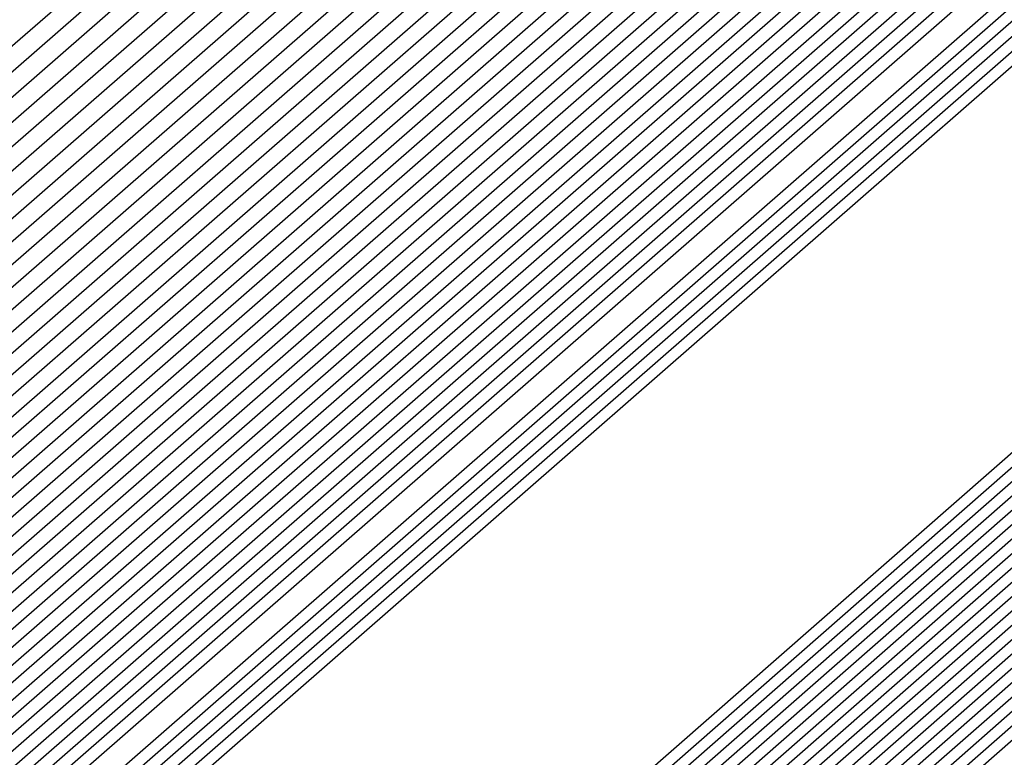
# Model space of a CAD drawing. Extents: x 3249832 to 3255657, y 13789405 to 13793316.
# Tile 1030 of 1056: x 3253212.9001 to 3253212.9677, y 13791261.5016 to 13791261.5522. Entities that reach past the tile are written whole.
import ezdxf

# ---------------------------------------------------------------- set-up
doc = ezdxf.new("R2010")
doc.units = 0
doc.header["$LTSCALE"] = 100
doc.header["$MEASUREMENT"] = 0
for name, color, linetype in [('GRATIO_03231_CON', 1, 'CONTINUOUS'), ('GRATIO_0323_ICON', 1, 'CONTINUOUS'), ('TARGETS_EAST', 7, 'CONTINUOUS')]:
    doc.layers.add(name, color=color, linetype=linetype)

# ---------------------------------------------------------------- blocks, each defined once
blk = doc.blocks.new('Gratio_032316_contours')
at = {"layer": 'GRATIO_03231_CON', "color": 1, "linetype": 'Continuous', "flags": 128}
for points in [[(3253179.550267, 13791232.395029), (3253186.874414, 13791238.770013), (3253201.477501, 13791251.518979), (3253219.208231, 13791267.007142), (3253234.457627, 13791280.32933), (3253243.000283, 13791287.791533), (3253246.145111, 13791290.544398), (3253246.584601, 13791290.949743), (3253247.021869, 13791291.379004), (3253250.202537, 13791294.242122), (3253258.882853, 13791301.95866), (3253274.442625, 13791315.738665), (3253292.755901, 13791331.954127), (3253308.320283, 13791345.767528)], [(3253180.165438, 13791232.938016), (3253187.284875, 13791239.131551), (3253201.725162, 13791251.736777), (3253219.339021, 13791267.122277), (3253234.513145, 13791280.378622), (3253243.016437, 13791287.806466), (3253246.146682, 13791290.546762), (3253246.583888, 13791290.950539), (3253247.016449, 13791291.376392), (3253250.166335, 13791294.21318), (3253258.763902, 13791301.857324), (3253274.176051, 13791315.507242), (3253292.315837, 13791331.569332), (3253307.732852, 13791345.251979)], [(3253180.780609, 13791233.481003), (3253187.695336, 13791239.493089), (3253201.972823, 13791251.954576), (3253219.469811, 13791267.237409), (3253234.568663, 13791280.427913), (3253243.03259, 13791287.821399), (3253246.148254, 13791290.549125), (3253246.583174, 13791290.951335), (3253247.01103, 13791291.37378), (3253250.130132, 13791294.184237), (3253258.64495, 13791301.755989), (3253273.909475, 13791315.27582), (3253291.875768, 13791331.184533), (3253307.145422, 13791344.736429)], [(3253181.395779, 13791234.02399), (3253188.105796, 13791239.854627), (3253202.220483, 13791252.172373), (3253219.600605, 13791267.352541), (3253234.62418, 13791280.477205), (3253243.048743, 13791287.836333), (3253246.149825, 13791290.551488), (3253246.582461, 13791290.952131), (3253247.00561, 13791291.371168), (3253250.09393, 13791294.155295), (3253258.525999, 13791301.654654), (3253273.642899, 13791315.044399), (3253291.435703, 13791330.799734), (3253306.557991, 13791344.22088)], [(3253182.62612, 13791235.109965), (3253188.926717, 13791240.577703), (3253202.715805, 13791252.60797), (3253219.862185, 13791267.582808), (3253234.735216, 13791280.575787), (3253243.08105, 13791287.8662), (3253246.152968, 13791290.556214), (3253246.581034, 13791290.953723), (3253246.994771, 13791291.365943), (3253250.021525, 13791294.09741), (3253258.288097, 13791301.451983), (3253273.109746, 13791314.581556), (3253290.555574, 13791330.03014), (3253305.383131, 13791343.18978)], [(3253183.241291, 13791235.652952), (3253189.337178, 13791240.939241), (3253202.963466, 13791252.825768), (3253219.992975, 13791267.69794), (3253234.790735, 13791280.625079), (3253243.097204, 13791287.881133), (3253246.154539, 13791290.558578), (3253246.58032, 13791290.954518), (3253246.989352, 13791291.363331), (3253249.985323, 13791294.068467), (3253258.169146, 13791301.350649), (3253272.843172, 13791314.350135), (3253290.115509, 13791329.645341), (3253304.7957, 13791342.67423)], [(3253189.747638, 13791241.300779), (3253203.211127, 13791253.043565), (3253220.123765, 13791267.813075), (3253234.846252, 13791280.67437), (3253243.113357, 13791287.896066), (3253246.15611, 13791290.560941), (3253246.579607, 13791290.955314), (3253246.983932, 13791291.360719), (3253249.94912, 13791294.039525), (3253258.050194, 13791301.249313), (3253272.576596, 13791314.118713), (3253289.67544, 13791329.260546), (3253304.208269, 13791342.15868)], [(3253190.158098, 13791241.662317), (3253203.458788, 13791253.261364), (3253220.254555, 13791267.928207), (3253234.90177, 13791280.723661), (3253243.129511, 13791287.911), (3253246.157681, 13791290.563304), (3253246.578894, 13791290.95611), (3253246.978513, 13791291.358107), (3253249.912918, 13791294.010583), (3253257.931243, 13791301.147978), (3253272.31002, 13791313.88729), (3253289.235376, 13791328.875747), (3253303.620839, 13791341.64313)], [(3253190.979019, 13791242.385393), (3253203.954109, 13791253.696959), (3253220.516135, 13791268.158471), (3253235.012806, 13791280.822244), (3253243.161817, 13791287.940867), (3253246.160824, 13791290.56803), (3253246.577467, 13791290.957702), (3253246.967674, 13791291.352882), (3253249.840514, 13791293.952698), (3253257.693341, 13791300.945308), (3253271.776867, 13791313.424447), (3253288.355246, 13791328.106153), (3253302.445978, 13791340.612031)], [(3253191.38948, 13791242.746931), (3253204.20177, 13791253.914758), (3253220.646925, 13791268.273606), (3253235.068324, 13791280.871536), (3253243.177971, 13791287.9558), (3253246.162395, 13791290.570393), (3253246.576753, 13791290.958498), (3253246.962254, 13791291.35027), (3253249.804311, 13791293.923755), (3253257.57439, 13791300.843972), (3253271.510293, 13791313.193026), (3253287.915181, 13791327.721354), (3253301.858547, 13791340.096481)], [(3253191.79994, 13791243.108469), (3253204.449431, 13791254.132556), (3253220.777718, 13791268.388738), (3253235.123841, 13791280.920827), (3253243.194124, 13791287.970733), (3253246.163966, 13791290.572756), (3253246.57604, 13791290.959294), (3253246.956835, 13791291.347658), (3253249.768109, 13791293.894813), (3253257.455439, 13791300.742638), (3253271.243717, 13791312.961604), (3253287.475113, 13791327.336555), (3253301.271117, 13791339.580931)], [(3253192.210401, 13791243.470007), (3253204.697094, 13791254.350353), (3253220.908508, 13791268.50387), (3253235.179359, 13791280.970118), (3253243.210278, 13791287.985667), (3253246.165538, 13791290.57512), (3253246.575327, 13791290.96009), (3253246.951415, 13791291.345046), (3253249.731907, 13791293.86587), (3253257.336487, 13791300.641302), (3253270.977141, 13791312.730183), (3253287.035048, 13791326.95176), (3253300.683687, 13791339.065381)], [(3253193.031322, 13791244.193083), (3253205.192416, 13791254.78595), (3253221.170088, 13791268.734137), (3253235.290395, 13791281.068701), (3253243.242584, 13791288.015534), (3253246.16868, 13791290.579846), (3253246.5739, 13791290.961682), (3253246.940576, 13791291.339821), (3253249.659502, 13791293.807986), (3253257.098584, 13791300.438633), (3253270.443991, 13791312.26734), (3253286.154919, 13791326.182162), (3253299.508825, 13791338.034281)], [(3253193.441782, 13791244.554621), (3253205.440077, 13791255.003749), (3253221.300878, 13791268.849269), (3253235.345913, 13791281.117993), (3253243.258738, 13791288.030467), (3253246.170251, 13791290.582209), (3253246.573186, 13791290.962478), (3253246.935157, 13791291.337209), (3253249.623299, 13791293.779043), (3253256.979633, 13791300.337297), (3253270.177414, 13791312.035917), (3253285.714854, 13791325.797367), (3253298.921395, 13791337.518731)], [(3253193.852242, 13791244.916159), (3253205.687737, 13791255.221545), (3253221.431668, 13791268.964404), (3253235.401431, 13791281.167285), (3253243.274891, 13791288.045401), (3253246.171823, 13791290.584572), (3253246.572473, 13791290.963274), (3253246.929737, 13791291.334597), (3253249.587097, 13791293.750101), (3253256.860682, 13791300.235963), (3253269.910838, 13791311.804496), (3253285.274785, 13791325.412568), (3253298.333965, 13791337.003182)], [(3253194.262703, 13791245.277697), (3253205.935398, 13791255.439344), (3253221.562458, 13791269.079536), (3253235.456949, 13791281.216576), (3253243.291045, 13791288.060334), (3253246.173394, 13791290.586935), (3253246.571759, 13791290.96407), (3253246.924318, 13791291.331985), (3253249.550895, 13791293.721158), (3253256.741731, 13791300.134627), (3253269.644262, 13791311.573074), (3253284.834721, 13791325.027769), (3253297.746534, 13791336.487632)], [(3253195.083624, 13791246.000773), (3253206.43072, 13791255.874939), (3253221.824042, 13791269.3098), (3253235.567984, 13791281.315159), (3253243.323351, 13791288.090201), (3253246.176536, 13791290.591662), (3253246.570333, 13791290.965662), (3253246.913479, 13791291.32676), (3253249.47849, 13791293.663273), (3253256.503828, 13791299.931957), (3253269.111112, 13791311.110231), (3253283.954591, 13791324.258175), (3253296.571673, 13791335.456532)], [(3253195.494084, 13791246.362311), (3253206.678381, 13791256.092738), (3253221.954832, 13791269.424935), (3253235.623502, 13791281.36445), (3253243.339505, 13791288.105134), (3253246.178108, 13791290.594025), (3253246.569619, 13791290.966458), (3253246.908059, 13791291.324148), (3253249.442288, 13791293.634331), (3253256.384877, 13791299.830622), (3253268.844536, 13791310.87881), (3253283.514522, 13791323.873376), (3253295.984243, 13791334.940982)], [(3253195.904545, 13791246.72385), (3253206.926042, 13791256.310537), (3253222.085622, 13791269.540067), (3253235.67902, 13791281.413742), (3253243.355658, 13791288.120068), (3253246.179679, 13791290.596388), (3253246.568906, 13791290.967254), (3253246.90264, 13791291.321536), (3253249.406086, 13791293.605388), (3253256.265926, 13791299.729286), (3253268.57796, 13791310.647389), (3253283.074458, 13791323.488581), (3253295.396812, 13791334.425433)], [(3253196.315006, 13791247.085387), (3253207.173703, 13791256.528333), (3253222.216412, 13791269.655199), (3253235.734538, 13791281.463033), (3253243.371812, 13791288.135001), (3253246.18125, 13791290.598751), (3253246.568192, 13791290.96805), (3253246.89722, 13791291.318923), (3253249.369883, 13791293.576446), (3253256.146975, 13791299.627952), (3253268.311383, 13791310.415965), (3253282.634393, 13791323.103782), (3253294.809381, 13791333.909882)], [(3253197.135926, 13791247.808464), (3253207.669026, 13791256.963931), (3253222.477992, 13791269.885466), (3253235.845573, 13791281.561616), (3253243.404119, 13791288.164868), (3253246.184393, 13791290.603478), (3253246.566766, 13791290.969641), (3253246.886381, 13791291.313699), (3253249.297479, 13791293.518561), (3253255.909072, 13791299.425281), (3253267.778233, 13791309.953122), (3253281.754263, 13791322.334186), (3253293.634521, 13791332.878783)], [(3253197.546387, 13791248.170001), (3253207.916687, 13791257.181729), (3253222.608782, 13791270.000598), (3253235.901092, 13791281.610907), (3253243.420272, 13791288.179801), (3253246.185964, 13791290.605841), (3253246.566052, 13791290.970437), (3253246.880961, 13791291.311087), (3253249.261276, 13791293.489619), (3253255.79012, 13791299.323946), (3253267.511657, 13791309.721701), (3253281.314195, 13791321.949389), (3253293.04709, 13791332.363233), (3253299.249481, 13791337.924149)], [(3253197.956848, 13791248.531539), (3253208.164348, 13791257.399526), (3253222.739572, 13791270.115733), (3253235.95661, 13791281.660199), (3253243.436425, 13791288.194735), (3253246.187535, 13791290.608204), (3253246.565339, 13791290.971233), (3253246.875542, 13791291.308475), (3253249.225074, 13791293.460676), (3253255.671169, 13791299.222611), (3253267.245081, 13791309.49028), (3253280.87413, 13791321.564592), (3253292.459659, 13791331.847683), (3253298.58416, 13791337.338764)], [(3253198.367308, 13791248.893077), (3253208.412009, 13791257.617324), (3253222.870366, 13791270.230865), (3253236.012127, 13791281.70949), (3253243.452579, 13791288.209668), (3253246.189106, 13791290.610567), (3253246.564625, 13791290.972029), (3253246.870122, 13791291.305862), (3253249.188871, 13791293.431734), (3253255.552218, 13791299.121275), (3253266.978505, 13791309.258858), (3253280.434065, 13791321.179793), (3253291.87223, 13791331.332133), (3253297.91884, 13791336.75338)], [(3253199.188229, 13791249.616153), (3253208.907331, 13791258.05292), (3253223.131946, 13791270.461129), (3253236.123163, 13791281.808073), (3253243.484885, 13791288.239535), (3253246.192249, 13791290.615293), (3253246.563198, 13791290.973621), (3253246.859283, 13791291.300638), (3253249.116467, 13791293.373849), (3253255.314316, 13791298.918606), (3253266.445354, 13791308.796014), (3253279.553936, 13791320.410199), (3253290.697368, 13791330.301034), (3253296.588198, 13791335.582612)], [(3253199.598689, 13791249.977691), (3253209.154991, 13791258.270718), (3253223.262736, 13791270.576264), (3253236.178681, 13791281.857364), (3253243.501039, 13791288.254468), (3253246.19382, 13791290.617657), (3253246.562485, 13791290.974417), (3253246.853864, 13791291.298026), (3253249.080265, 13791293.344906), (3253255.195365, 13791298.817271), (3253266.178778, 13791308.564592), (3253279.113867, 13791320.0254), (3253290.109937, 13791329.785484), (3253295.922878, 13791334.997227)], [(3253200.00915, 13791250.339229), (3253209.402652, 13791258.488517), (3253223.393526, 13791270.691396), (3253236.234198, 13791281.906656), (3253243.517192, 13791288.269402), (3253246.195391, 13791290.62002), (3253246.561772, 13791290.975213), (3253246.848444, 13791291.295413), (3253249.044062, 13791293.315964), (3253255.076413, 13791298.715936), (3253265.912202, 13791308.333171), (3253278.673803, 13791319.640603), (3253289.522508, 13791329.269934), (3253295.257557, 13791334.411843)], [(3253200.41961, 13791250.700767), (3253209.650313, 13791258.706314), (3253223.524316, 13791270.806528), (3253236.289716, 13791281.955947), (3253243.533346, 13791288.284335), (3253246.196963, 13791290.622383), (3253246.561058, 13791290.976009), (3253246.843025, 13791291.292801), (3253249.00786, 13791293.287022), (3253254.957462, 13791298.614601), (3253265.645626, 13791308.101749), (3253278.233738, 13791319.255806), (3253288.935077, 13791328.754384), (3253294.592237, 13791333.826459)], [(3253201.240531, 13791251.423843), (3253210.145635, 13791259.141911), (3253223.785896, 13791271.036795), (3253236.400753, 13791282.05453), (3253243.565653, 13791288.314202), (3253246.200105, 13791290.627109), (3253246.559631, 13791290.977601), (3253246.832186, 13791291.287577), (3253248.935455, 13791293.229137), (3253254.71956, 13791298.41193), (3253265.112476, 13791307.638907), (3253277.353606, 13791318.48621), (3253287.760215, 13791327.723285), (3253293.261595, 13791332.65569)], [(3253201.650992, 13791251.785381), (3253210.393296, 13791259.35971), (3253223.916686, 13791271.151927), (3253236.45627, 13791282.103821), (3253243.581806, 13791288.329136), (3253246.201676, 13791290.629472), (3253246.558918, 13791290.978397), (3253246.826766, 13791291.284965), (3253248.899253, 13791293.200194), (3253254.600608, 13791298.310595), (3253264.845899, 13791307.407485), (3253276.913542, 13791318.101413), (3253287.172786, 13791327.207735)], [(3253215.278913, 13791264.123877), (3253208.327537, 13791257.89481), (3253202.311579, 13791252.485554), (3253202.061452, 13791252.146919), (3253210.640959, 13791259.577506), (3253224.047479, 13791271.267062)], [(3253216.271229, 13791264.999939), (3253209.151914, 13791258.623121), (3253202.926751, 13791253.028541), (3253202.471912, 13791252.508457), (3253210.888619, 13791259.795305), (3253224.178269, 13791271.382194)]]:
    blk.add_lwpolyline(points, dxfattribs=at)
at = {"layer": 'GRATIO_03231_CON', "color": 5, "linetype": 'Continuous', "flags": 128}
for points in [[(3253178.319926, 13791231.309054), (3253186.053494, 13791238.046937), (3253200.982177, 13791251.083383), (3253218.946651, 13791266.776878), (3253234.346592, 13791280.230748), (3253242.967977, 13791287.761666), (3253246.141969, 13791290.539672), (3253246.586028, 13791290.948151), (3253247.021068, 13791291.373941), (3253250.18182, 13791294.217704), (3253258.80647, 13791301.883558), (3253274.269372, 13791315.565571), (3253292.489554, 13791331.617619), (3253308.022214, 13791345.183537)], [(3253177.704756, 13791230.766067), (3253185.643033, 13791237.685398), (3253200.734516, 13791250.865585), (3253218.815861, 13791266.661746), (3253234.291074, 13791280.181456), (3253242.951823, 13791287.746732), (3253246.140397, 13791290.537309), (3253246.586741, 13791290.947355), (3253247.014362, 13791291.365837), (3253250.12102, 13791294.160915), (3253258.59804, 13791301.695547), (3253273.796257, 13791315.143359), (3253291.704555, 13791330.920638), (3253306.971337, 13791344.254342)], [(3253177.089585, 13791230.22308), (3253185.232573, 13791237.323861), (3253200.486855, 13791250.647788), (3253218.685071, 13791266.546611), (3253234.235555, 13791280.132165), (3253242.93567, 13791287.731799), (3253246.138826, 13791290.534946), (3253246.587455, 13791290.946559), (3253247.007656, 13791291.357733), (3253250.060221, 13791294.104125), (3253258.389611, 13791301.507537), (3253273.323142, 13791314.721148), (3253290.919561, 13791330.223658), (3253305.920461, 13791343.325148)], [(3253176.474414, 13791229.680093), (3253184.822112, 13791236.962323), (3253200.239195, 13791250.429989), (3253218.554281, 13791266.431479), (3253234.180037, 13791280.082873), (3253242.919516, 13791287.716865), (3253246.137255, 13791290.532583), (3253246.588168, 13791290.945763), (3253247.000951, 13791291.349628), (3253249.999421, 13791294.047336), (3253258.181181, 13791301.319527), (3253272.850028, 13791314.298938), (3253290.134562, 13791329.526677), (3253304.869584, 13791342.395954)], [(3253175.244073, 13791228.594119), (3253184.001191, 13791236.239247), (3253199.743873, 13791249.994392), (3253218.292697, 13791266.201212), (3253234.069002, 13791279.984291), (3253242.887209, 13791287.686999), (3253246.134112, 13791290.527856), (3253246.589595, 13791290.944171), (3253246.987539, 13791291.33342), (3253249.877822, 13791293.933757), (3253257.764321, 13791300.943507), (3253271.903798, 13791313.454514), (3253288.564569, 13791328.132716), (3253302.767831, 13791340.537565)], [(3253196.577061, 13791247.036147), (3253203.471051, 13791253.193803), (3253218.759506, 13791266.601258), (3253234.069714, 13791279.984133), (3253242.887716, 13791287.686623), (3253246.134624, 13791290.527313), (3253246.590308, 13791290.943375), (3253246.980833, 13791291.325315), (3253249.817023, 13791293.876967), (3253257.555891, 13791300.755497), (3253271.430682, 13791313.032305), (3253287.77957, 13791327.435736), (3253301.716954, 13791339.608371)], [(3253196.710569, 13791247.152543), (3253203.58621, 13791253.293811), (3253218.83398, 13791266.665582), (3253234.103448, 13791280.012829), (3253242.898008, 13791287.694797), (3253246.136358, 13791290.527838), (3253246.591022, 13791290.942579), (3253246.974128, 13791291.317211), (3253249.756224, 13791293.820178), (3253257.347461, 13791300.567486), (3253270.957567, 13791312.610093), (3253286.994572, 13791326.738755), (3253300.666077, 13791338.679176)], [(3253196.844077, 13791247.26894), (3253203.701371, 13791253.393818), (3253218.908454, 13791266.729905), (3253234.137183, 13791280.041526), (3253242.9083, 13791287.702971), (3253246.138093, 13791290.528363), (3253246.591735, 13791290.941783), (3253246.967422, 13791291.309107), (3253249.695424, 13791293.763388), (3253257.139032, 13791300.379476), (3253270.484453, 13791312.187881), (3253286.209573, 13791326.041774), (3253299.615201, 13791337.749981)], [(3253197.111093, 13791247.501735), (3253203.931691, 13791253.593836), (3253219.057401, 13791266.858547), (3253234.204654, 13791280.09892), (3253242.928884, 13791287.71932), (3253246.141561, 13791290.529414), (3253246.593162, 13791290.940191), (3253246.954011, 13791291.292898), (3253249.573825, 13791293.649809), (3253256.722172, 13791300.003456), (3253269.538223, 13791311.34346), (3253284.63958, 13791324.647813), (3253297.513447, 13791335.891592)], [(3253197.244601, 13791247.618131), (3253204.046851, 13791253.693843), (3253219.131875, 13791266.92287), (3253234.238388, 13791280.127617), (3253242.939176, 13791287.727494), (3253246.143296, 13791290.529939), (3253246.593875, 13791290.939395), (3253246.947305, 13791291.284794), (3253249.513026, 13791293.59302), (3253256.513742, 13791299.815445), (3253269.065109, 13791310.92125), (3253283.854581, 13791323.950833), (3253296.46257, 13791334.962398)], [(3253197.378109, 13791247.734529), (3253204.162012, 13791253.793851), (3253219.206348, 13791266.987193), (3253234.272124, 13791280.156313), (3253242.949468, 13791287.735668), (3253246.14503, 13791290.530465), (3253246.594589, 13791290.9386), (3253246.940599, 13791291.27669), (3253249.452226, 13791293.53623), (3253256.305312, 13791299.627435), (3253268.591994, 13791310.499038), (3253283.069583, 13791323.253852), (3253295.411694, 13791334.033204)], [(3253197.511617, 13791247.850926), (3253204.277171, 13791253.893859), (3253219.280822, 13791267.051512), (3253234.305859, 13791280.18501), (3253242.95976, 13791287.743843), (3253246.146765, 13791290.53099), (3253246.595302, 13791290.937804), (3253246.933893, 13791291.268586), (3253249.391427, 13791293.479441), (3253256.096882, 13791299.439425), (3253268.118879, 13791310.076826), (3253282.284588, 13791322.55687), (3253294.360818, 13791333.104009)], [(3253197.778633, 13791248.083719), (3253204.507492, 13791254.093876), (3253219.429769, 13791267.180159), (3253234.373329, 13791280.242404), (3253242.980343, 13791287.760191), (3253246.150233, 13791290.532041), (3253246.596729, 13791290.936212), (3253246.920482, 13791291.252377), (3253249.269828, 13791293.365862), (3253255.680023, 13791299.063404), (3253267.172648, 13791309.232405), (3253280.714591, 13791321.162909), (3253292.259064, 13791331.24562), (3253298.86322, 13791336.863506)], [(3253197.912141, 13791248.200117), (3253204.622651, 13791254.193883), (3253219.504243, 13791267.244478), (3253234.407064, 13791280.271101), (3253242.990635, 13791287.768365), (3253246.151968, 13791290.532566), (3253246.597442, 13791290.935416), (3253246.913776, 13791291.244273), (3253249.209028, 13791293.309072), (3253255.471593, 13791298.875394), (3253266.699533, 13791308.810193), (3253279.929596, 13791320.465926), (3253291.208188, 13791330.316426), (3253297.66843, 13791335.812021)], [(3253198.045649, 13791248.316514), (3253204.737812, 13791254.293891), (3253219.578716, 13791267.308801), (3253234.440798, 13791280.299798), (3253243.000927, 13791287.77654), (3253246.153702, 13791290.533091), (3253246.598156, 13791290.93462), (3253246.907071, 13791291.236168), (3253249.148229, 13791293.252283), (3253255.263163, 13791298.687384), (3253266.226419, 13791308.387983), (3253279.144597, 13791319.768946), (3253290.157311, 13791329.387232), (3253296.473639, 13791334.760535)], [(3253198.179157, 13791248.43291), (3253204.852971, 13791254.393901), (3253219.65319, 13791267.373124), (3253234.474533, 13791280.328495), (3253243.011219, 13791287.784714), (3253246.155437, 13791290.533616), (3253246.598869, 13791290.933824), (3253246.900365, 13791291.228064), (3253249.087429, 13791293.195493), (3253255.054733, 13791298.499374), (3253265.753304, 13791307.965772), (3253278.359599, 13791319.071965), (3253289.106434, 13791328.458038), (3253295.27885, 13791333.70905)], [(3253198.446173, 13791248.665705), (3253205.083292, 13791254.593916), (3253219.802137, 13791267.501766), (3253234.542003, 13791280.385889), (3253243.031803, 13791287.801062), (3253246.158905, 13791290.534667), (3253246.600296, 13791290.932232), (3253246.886954, 13791291.211856), (3253248.96583, 13791293.081914), (3253254.637874, 13791298.123353), (3253264.807075, 13791307.12135), (3253276.789604, 13791317.678004), (3253287.004681, 13791326.599649), (3253292.889269, 13791331.606079), (3253295.951331, 13791334.070942)], [(3253198.579681, 13791248.782102), (3253205.198453, 13791254.693924), (3253219.876611, 13791267.566089), (3253234.575738, 13791280.414585), (3253243.042095, 13791287.809237), (3253246.16064, 13791290.535192), (3253246.60101, 13791290.931436), (3253246.880248, 13791291.203751), (3253248.905031, 13791293.025125), (3253254.429444, 13791297.935343), (3253264.33396, 13791306.699138), (3253276.004607, 13791316.981023), (3253285.953804, 13791325.670454), (3253291.694479, 13791330.554594), (3253294.7416, 13791333.011419)], [(3253198.713189, 13791248.898498), (3253205.313612, 13791254.793933), (3253219.951085, 13791267.630412), (3253234.609474, 13791280.443283), (3253243.052387, 13791287.817411), (3253246.162374, 13791290.535718), (3253246.601723, 13791290.93064), (3253246.873542, 13791291.195647), (3253248.844232, 13791292.968335), (3253254.221014, 13791297.747333), (3253263.860844, 13791306.276928), (3253275.21961, 13791316.284043), (3253284.902928, 13791324.74126), (3253290.499689, 13791329.503109), (3253293.53187, 13791331.951897)], [(3253198.846697, 13791249.014895), (3253205.428774, 13791254.893941), (3253220.025558, 13791267.694732), (3253234.643209, 13791280.47198), (3253243.062679, 13791287.825585), (3253246.164109, 13791290.536243), (3253246.602436, 13791290.929844), (3253246.866836, 13791291.187543), (3253248.783432, 13791292.911546), (3253254.012584, 13791297.559322), (3253263.387729, 13791305.854716), (3253274.434612, 13791315.58706), (3253283.852051, 13791323.812065), (3253289.304899, 13791328.451623), (3253292.322139, 13791330.892375), (3253295.398785, 13791333.387147)], [(3253199.113713, 13791249.247691), (3253205.659094, 13791255.093956), (3253220.174506, 13791267.823378), (3253234.710679, 13791280.529373), (3253243.083262, 13791287.841934), (3253246.167577, 13791290.537293), (3253246.603863, 13791290.928252), (3253246.853425, 13791291.171334), (3253248.661833, 13791292.797967), (3253253.595725, 13791297.183302), (3253262.4415, 13791305.010294), (3253272.864616, 13791314.193099), (3253281.750298, 13791321.953677), (3253286.915319, 13791326.348653), (3253289.902678, 13791328.77333), (3253293.186926, 13791331.457682)], [(3253199.247221, 13791249.364086), (3253205.774253, 13791255.193966), (3253220.248979, 13791267.887697), (3253234.744414, 13791280.558071), (3253243.093554, 13791287.850108), (3253246.169312, 13791290.537819), (3253246.604577, 13791290.927456), (3253246.846719, 13791291.16323), (3253248.601034, 13791292.741177), (3253253.387295, 13791296.995292), (3253261.968385, 13791304.588083), (3253272.07962, 13791313.496119), (3253280.699421, 13791321.024482), (3253285.720529, 13791325.297167), (3253288.692948, 13791327.713808), (3253292.080997, 13791330.492949), (3253297.619173, 13791335.1971)]]:
    blk.add_lwpolyline(points, dxfattribs=at)
at = {"layer": 'GRATIO_0323_ICON', "color": 7, "linetype": 'Continuous', "flags": 128}
for points in [[(3253175.859244, 13791229.137106), (3253184.411652, 13791236.600784), (3253199.991534, 13791250.212191), (3253218.423487, 13791266.316347), (3253234.12452, 13791280.033582), (3253242.903363, 13791287.701932), (3253246.135684, 13791290.53022), (3253246.588881, 13791290.944967), (3253246.994245, 13791291.341524), (3253249.938622, 13791293.990546), (3253257.972751, 13791301.131516), (3253272.376913, 13791313.876726), (3253289.349564, 13791328.829697), (3253303.818707, 13791341.466759)], [(3253182.01095, 13791234.566977), (3253188.516256, 13791240.216165), (3253202.468144, 13791252.390171), (3253219.731395, 13791267.467676), (3253234.679698, 13791280.526496), (3253243.064897, 13791287.851266), (3253246.151396, 13791290.553851), (3253246.581747, 13791290.952927), (3253247.000191, 13791291.368556), (3253250.057728, 13791294.126352), (3253258.407048, 13791301.553319), (3253273.376322, 13791314.812978), (3253290.995638, 13791330.414939), (3253305.970561, 13791343.705329)], [(3253196.977585, 13791247.385338), (3253203.81653, 13791253.493826), (3253218.982927, 13791266.794228), (3253234.170919, 13791280.070222), (3253242.918592, 13791287.711146), (3253246.139827, 13791290.528889), (3253246.592449, 13791290.940987), (3253246.960716, 13791291.301003), (3253249.634624, 13791293.706599), (3253256.930602, 13791300.191466), (3253270.011338, 13791311.765671), (3253285.424578, 13791325.344794), (3253298.564324, 13791336.820787)], [(3253197.645125, 13791247.967322), (3253204.392332, 13791253.993868), (3253219.355296, 13791267.115835), (3253234.339593, 13791280.213708), (3253242.970052, 13791287.752017), (3253246.148499, 13791290.531515), (3253246.596016, 13791290.937008), (3253246.927188, 13791291.260481), (3253249.330627, 13791293.422651), (3253255.888453, 13791299.251414), (3253267.645763, 13791309.654617), (3253281.499589, 13791321.859889), (3253293.30994, 13791332.174815)], [(3253198.312665, 13791248.549307), (3253204.968133, 13791254.493908), (3253219.727664, 13791267.437447), (3253234.508269, 13791280.357192), (3253243.021511, 13791287.792888), (3253246.157171, 13791290.534142), (3253246.599583, 13791290.933028), (3253246.893659, 13791291.21996), (3253249.02663, 13791293.138704), (3253254.846303, 13791298.311363), (3253265.28019, 13791307.54356), (3253277.574602, 13791318.374985), (3253288.055557, 13791327.528843), (3253294.084059, 13791332.657565)], [(3253190.568559, 13791242.023855), (3253203.706449, 13791253.479162), (3253220.385345, 13791268.043339), (3253234.957288, 13791280.772953), (3253243.145664, 13791287.925933), (3253246.159253, 13791290.565667), (3253246.57818, 13791290.956906), (3253246.973093, 13791291.355494), (3253249.876716, 13791293.98164), (3253257.812292, 13791301.046643), (3253272.043444, 13791313.655869), (3253288.795311, 13791328.490948), (3253303.033409, 13791341.12758)], [(3253198.980205, 13791249.131293), (3253205.543933, 13791254.993949), (3253220.100032, 13791267.759055), (3253234.676943, 13791280.500676), (3253243.07297, 13791287.833759), (3253246.165843, 13791290.536768), (3253246.60315, 13791290.929048), (3253246.860131, 13791291.179438), (3253248.722633, 13791292.854756), (3253253.804154, 13791297.371312), (3253262.914614, 13791305.432505), (3253273.649615, 13791314.89008), (3253282.801174, 13791322.882871), (3253288.110109, 13791327.400138), (3253291.112409, 13791329.832853), (3253294.292856, 13791332.422414)], [(3253192.620861, 13791243.831545), (3253204.944755, 13791254.568152), (3253221.039298, 13791268.619005), (3253235.234877, 13791281.01941), (3253243.226431, 13791288.0006), (3253246.167109, 13791290.577483), (3253246.574613, 13791290.960886), (3253246.945996, 13791291.342433), (3253249.695704, 13791293.836928), (3253257.217535, 13791300.539968), (3253270.710565, 13791312.498762), (3253286.594983, 13791326.566961), (3253300.096256, 13791338.549831)], [(3253194.673164, 13791245.639236), (3253206.183059, 13791255.657143), (3253221.693248, 13791269.194668), (3253235.512467, 13791281.265868), (3253243.307198, 13791288.075267), (3253246.174965, 13791290.589299), (3253246.571046, 13791290.964866), (3253246.918898, 13791291.329372), (3253249.514692, 13791293.692216), (3253256.622779, 13791300.033292), (3253269.377686, 13791311.341653), (3253284.394656, 13791324.642974), (3253297.159103, 13791335.972082)], [(3253196.725465, 13791247.446925), (3253207.421363, 13791256.746132), (3253222.347202, 13791269.770334), (3253235.790055, 13791281.512325), (3253243.387965, 13791288.149935), (3253246.182821, 13791290.601114), (3253246.567479, 13791290.968846), (3253246.8918, 13791291.316311), (3253249.333681, 13791293.547504), (3253256.028024, 13791299.526616), (3253268.044807, 13791310.184544), (3253282.194328, 13791322.718985), (3253294.221951, 13791333.394333)], [(3253198.777768, 13791249.254615), (3253208.65967, 13791257.835123), (3253223.001156, 13791270.345997), (3253236.067645, 13791281.758781), (3253243.468732, 13791288.224602), (3253246.190678, 13791290.61293), (3253246.563912, 13791290.972825), (3253246.864703, 13791291.30325), (3253249.152669, 13791293.402791), (3253255.433267, 13791299.019941), (3253266.71193, 13791309.027437), (3253279.994001, 13791320.794996), (3253291.284799, 13791330.816584), (3253297.253519, 13791336.167996)], [(3253200.830071, 13791251.062305), (3253209.897974, 13791258.924112), (3253223.655106, 13791270.921663), (3253236.345234, 13791282.005238), (3253243.549499, 13791288.299269), (3253246.198534, 13791290.624746), (3253246.560345, 13791290.976805), (3253246.837605, 13791291.290189), (3253248.971658, 13791293.258079), (3253254.838511, 13791298.513265), (3253265.379052, 13791307.870328), (3253277.793673, 13791318.871007), (3253288.347646, 13791328.238834), (3253293.926916, 13791333.241075)], [(3253217.263545, 13791265.876003), (3253209.97629, 13791259.351434), (3253203.541921, 13791253.571528), (3253202.882372, 13791252.869995), (3253211.13628, 13791260.013103), (3253224.309059, 13791271.497326)]]:
    blk.add_lwpolyline(points, dxfattribs=at)

msp = doc.modelspace()

# ---------------------------------------------------------------- block references
at = {"layer": 'TARGETS_EAST'}
msp.add_blockref('Gratio_032316_contours', (0, 0), dxfattribs=at)

doc.saveas('drawing.dxf')
